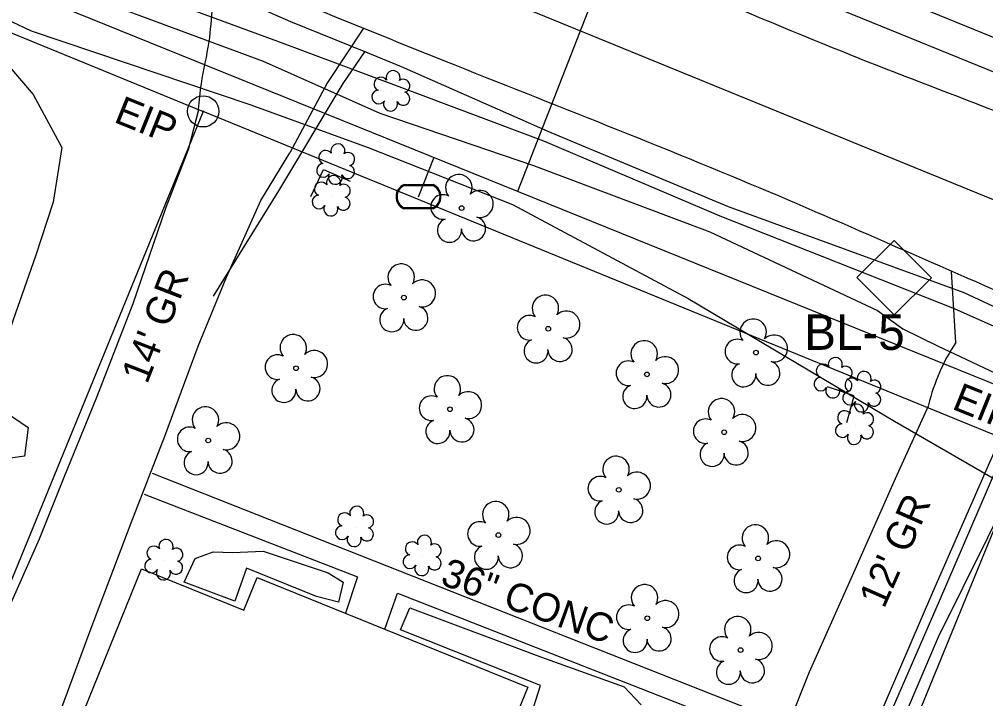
# Model space of a CAD drawing. Extents: x 2089016 to 2094354, y 862840 to 864725.
# Drawn here: x 2090287.5 to 2090423.3, y 864011.3 to 864106.9 of the extents above; entities that cross this region are included whole.
import ezdxf

# ---------------------------------------------------------------- set-up
doc = ezdxf.new("R2010")
doc.units = 0
for name, color, linetype in [('CTL Supplemental Horizontal and Vertical CELL', 7, 'Continuous'), ('CTL Supplemental Horizontal and Vertical Text', 7, 'Continuous'), ('Exist Building', 7, 'Continuous'), ('Exist Horizontal Alignment', 7, 'Continuous'), ('Exist Other Culture Area Outline', 7, 'Continuous'), ('Exist Other Culture Area Outline Text', 7, 'Continuous'), ('Exist Other Culture Fence Line', 7, 'Continuous'), ('Exist Property Iron Pin Text', 7, 'Continuous'), ('Exist Property Line', 7, 'Continuous'), ('Exist Right of Way Line', 7, 'Continuous'), ('Exist Roads EOP', 7, 'Continuous'), ('Exist Roads Soil', 7, 'Continuous'), ('Exist Roads Soil Text', 7, 'Continuous'), ('Exist Structure Minor Pipes RCP 15 Inch', 7, 'Continuous'), ('Exist Utilities Gas UG Line SUE LOS B', 7, 'Continuous'), ('Exist Utilities Other Unknown UG SUE LOS B', 7, 'Continuous'), ('Exist Utilities Sanitary Sewer UG Line', 7, 'Continuous'), ('Exist Utilities Telephone UG Cable SUE LOS B', 7, 'Continuous'), ('Exist Utilities Telephone UG FO SUE LOS B', 7, 'Continuous'), ('Exist Utilities Water UG Line SUE LOS C', 7, 'Continuous'), ('Exist Vegetation Hedge Row', 7, 'Continuous'), ('Exist Vegetation Shrub CELL', 7, 'Continuous'), ('Exist Vegetation Tree CELL', 7, 'Continuous'), ('Exist Vegetation Woods Line', 7, 'Continuous'), ('Pattern 1', 7, 'Continuous'), ('Prop Conc Curb and Gutter', 7, 'Continuous')]:
    doc.layers.add(name, color=color, linetype=linetype)

msp = doc.modelspace()

# ---------------------------------------------------------------- linework, layer by layer
at = {"layer": 'CTL Supplemental Horizontal and Vertical CELL'}
msp.add_line((2090410.41, 864070.53), (2090410.41, 864070.53), dxfattribs=at)
msp.add_lwpolyline([(2090405.19, 864070.55), (2090410.43, 864075.79), (2090415.68, 864070.54), (2090410.44, 864065.3)], close=True, dxfattribs=at)
at = {"layer": 'Exist Building'}
msp.add_lwpolyline([(2090372.07, 863967.67), (2090317.94, 863989.58), (2090315.89, 863984.52), (2090290.57, 863994.77), (2090304.66, 864029.6), (2090319.04, 864023.78), (2090320.91, 864028.39), (2090358.94, 864012.94), (2090354.89, 864002.99), (2090381.95, 863991.99)], close=True, dxfattribs=at)
at = {"layer": 'Exist Horizontal Alignment'}
msp.add_line((2090185.23, 864179.42), (2091053.8, 863823.9), dxfattribs=at)
at = {"layer": 'Exist Other Culture Area Outline'}
msp.add_line((2090394.37, 864008.18), (2090306.2, 864043.02), dxfattribs=at)
for points in [[(2090305.02, 864040.09), (2090335, 864028.47), (2090333.3, 864023.35)], [(2090338.84, 864021.1), (2090340.63, 864026.16), (2090393.25, 864005.56), (2090394.37, 864008.18)]]:
    msp.add_lwpolyline(points, dxfattribs=at)
at = {"layer": 'Exist Other Culture Fence Line'}
for points in [[(2090328.44, 864081.98), (2090330.24, 864085.74), (2090333.98, 864084.14)], [(2090403.78, 864050.2), (2090404.8, 864053.93), (2090401.05, 864055.19)]]:
    msp.add_lwpolyline(points, dxfattribs=at)
at = {"layer": 'Exist Property Line'}
for p, q in [((2090313.31, 864093.94), (2090237.62, 863908.82)), ((2090429.08, 864046.52), (2090353.3, 863861.43))]:
    msp.add_line(p, q, dxfattribs=at)
at = {"layer": 'Exist Right of Way Line'}
for p in [(2090220.85, 864131.8), (2090429.08, 864046.52)]:
    msp.add_line(p, (2090313.31, 864093.94), dxfattribs=at)
at = {"layer": 'Exist Roads EOP'}
for points in [[(2090168.38, 864198.76), (2090189.5, 864189.72), (2090230.53, 864172.75), (2090273.59, 864155.99), (2090314.47, 864138.57), (2090356.17, 864122.11), (2090401.7, 864102.94), (2090442.19, 864087.09), (2090481.45, 864070.2), (2090523.64, 864052.97), (2090568.11, 864034.48), (2090610.4, 864017.13), (2090655.12, 863999.01), (2090697.83, 863981.77), (2090742.36, 863964.54), (2090779.16, 863949.36), (2090823.64, 863930.17), (2090867.73, 863911.82), (2090910.45, 863894.46), (2090950.82, 863877.93), (2090971.61, 863869.44), (2091006.7, 863856.03), (2091045.62, 863839.26), (2091086.07, 863822.83), (2091122.3, 863807.64), (2091162.46, 863791.02), (2091203.94, 863773.83), (2091243.88, 863757.78), (2091278.52, 863743.03), (2091290.86, 863741.47), (2091305.69, 863743.45)], [(2090159.86, 864177.45), (2090180.67, 864168.73), (2090222.86, 864151.65), (2090264.39, 864134.6), (2090306, 864117.79), (2090347.24, 864101.05), (2090392.99, 864082.57), (2090433.2, 864065.09), (2090472.83, 864048.96), (2090514.73, 864032.43), (2090559.97, 864014.05), (2090601.37, 863997.19), (2090646.29, 863978.82), (2090688.95, 863961.27), (2090733.38, 863942.96), (2090770.05, 863927.33), (2090814.52, 863908.72), (2090858.91, 863891), (2090901.15, 863874.17), (2090939.87, 863858.28), (2090962.72, 863848.64), (2090997.54, 863834.72), (2091036.07, 863819.08), (2091075.6, 863802.48), (2091112.88, 863787.77), (2091153.64, 863770.65), (2091194.67, 863753.49), (2091234.07, 863737.23), (2091276.57, 863719.33), (2091296.56, 863710.75), (2091332.88, 863695.67), (2091370.71, 863680.05), (2091411.45, 863662.85), (2091427.01, 863655.9), (2091440.19, 863646.8), (2091448.83, 863640.62), (2091463.67, 863633.85), (2091467.99, 863632.17), (2091469.11, 863631.07), (2091469.97, 863630.04), (2091470.37, 863629.28)]]:
    msp.add_spline(points, degree=3, dxfattribs=at)
at = {"layer": 'Exist Roads Soil'}
msp.add_line((2090419.11, 864061.44), (2090418.51, 864071.42), dxfattribs=at)
for points in [[(2090335.87, 864105.64), (2090330.79, 864097.98), (2090325.5, 864088.09)], [(2090312.66, 864094.16), (2090311.19, 864088.54), (2090308.09, 864080.4), (2090303.44, 864066.88), (2090298.33, 864053.69), (2090293.76, 864042.43), (2090290.26, 864033.79), (2090285.71, 864023.48), (2090281.34, 864011.95), (2090276.69, 864001.42), (2090275.06, 863996.52), (2090274.17, 863993.52), (2090273.7, 863990.25), (2090273.69, 863987.09), (2090275.24, 863981.45), (2090277.21, 863976.5), (2090281.16, 863970.95), (2090285.44, 863966.94), (2090290.41, 863962.81)], [(2090297.47, 863975.16), (2090294.48, 863978.11), (2090291.82, 863981.4), (2090289.67, 863985.07), (2090288.56, 863988.45), (2090288.28, 863991.78), (2090288.59, 863995.95), (2090289.85, 864001.09), (2090292.21, 864006.68), (2090297.46, 864020.87), (2090303.18, 864036.06), (2090307.95, 864048.26), (2090312.6, 864060.9), (2090316.6, 864070.64), (2090321.43, 864081.38), (2090325.5, 864088.09)], [(2090415.25, 864052.58), (2090410.58, 864042.27), (2090404.36, 864028.21), (2090398.49, 864015.07), (2090395.55, 864007.68), (2090392.08, 863998.61), (2090387.66, 863987.85), (2090383.84, 863979.04), (2090380.47, 863973.1), (2090377.64, 863969.18), (2090374.98, 863967.03), (2090372.26, 863965.59)], [(2090370.53, 863948.56), (2090377.45, 863954.36), (2090384.3, 863961.13), (2090388.91, 863966.47), (2090393.66, 863974.59), (2090399.17, 863986.96), (2090403.76, 863998.07), (2090409.49, 864011.48), (2090415.88, 864026.32), (2090423.88, 864044.61), (2090425.44, 864048.01)]]:
    msp.add_lwpolyline(points, dxfattribs=at)
msp.add_ellipse((2090441.36, 864047.17), major_axis=(-19.1, -19.67), ratio=0.962923, start_param=4.906049, end_param=5.258626, dxfattribs=at)
msp.add_spline([(2090312.65, 864094.22), (2090313.08, 864097.81), (2090314.15, 864103.72), (2090314.61, 864108.67)], degree=3, dxfattribs=at)
at = {"layer": 'Exist Structure Minor Pipes RCP 15 Inch'}
msp.add_line((2090345.12, 864136.88), (2090438.81, 864098.43), dxfattribs=at)
at = {"layer": 'Exist Utilities Gas UG Line SUE LOS B'}
for points in [[(2090164.72, 864171.24), (2090176.81, 864165.95), (2090183.84, 864163.19), (2090218.7, 864149.33), (2090239.31, 864140.91), (2090248.79, 864136.94), (2090257.5, 864132.61), (2090296.44, 864119.36), (2090325.61, 864106.59), (2090336.11, 864102.31), (2090341.15, 864100.26), (2090362.17, 864090.96), (2090387.11, 864080.57), (2090420.22, 864068.46), (2090434.6, 864061.74), (2090449.68, 864054.5), (2090471.08, 864044.88), (2090518.16, 864026.15), (2090555.56, 864011.22), (2090578.14, 864002.02), (2090597.24, 863994.69), (2090632.6, 863977.8)], [(2090314.76, 864067.94), (2090323.93, 864082.76), (2090333.01, 864097.88), (2090336.03, 864102.3)]]:
    msp.add_lwpolyline(points, dxfattribs=at)
at = {"layer": 'Exist Utilities Other Unknown UG SUE LOS B'}
msp.add_lwpolyline([(2090160.74, 864160.6), (2090172.36, 864155.31), (2090179.54, 864152.69), (2090214.37, 864137.68), (2090253.35, 864122.24), (2090289.17, 864105.27), (2090319.9, 864094.9), (2090336.51, 864088.84), (2090356.77, 864080.84), (2090381.47, 864067.6), (2090410.48, 864050.36), (2090426.99, 864040.8), (2090437.84, 864034.14), (2090460.17, 864022.03), (2090475.87, 864015.05)], dxfattribs=at)
at = {"layer": 'Exist Utilities Sanitary Sewer UG Line'}
msp.add_lwpolyline([(2091692.13, 864500.83), (2091501.01, 864105.51), (2091469.71, 863953.2), (2091320.59, 863732.95), (2090957.27, 863880.97), (2090681.31, 863994.88), (2090015.26, 864266.1)], dxfattribs=at)
at = {"layer": 'Exist Utilities Telephone UG Cable SUE LOS B'}
msp.add_lwpolyline([(2090163.54, 864166.73), (2090174.81, 864162.5), (2090182.43, 864159.53), (2090218.82, 864144.49), (2090255.88, 864129.12), (2090294.4, 864114.66), (2090323.76, 864103.82), (2090340.8, 864097.42), (2090361.13, 864089.81), (2090385.93, 864079.24), (2090418.88, 864066.2), (2090433.4, 864059.75), (2090448.44, 864052.74), (2090470.62, 864043.8), (2090517.47, 864024.72), (2090548.17, 864012.66)], dxfattribs=at)
at = {"layer": 'Exist Utilities Telephone UG FO SUE LOS B'}
msp.add_lwpolyline([(2090162.35, 864164.53), (2090173.22, 864159.66), (2090181.27, 864156.88), (2090217.36, 864142.1), (2090254.94, 864126.56), (2090292.77, 864111.77), (2090321.74, 864101), (2090338.16, 864093.68), (2090359.72, 864086.31), (2090384.51, 864076.99), (2090408.07, 864065.93), (2090411.66, 864063.35), (2090416.51, 864060.98), (2090431.12, 864054.05), (2090446.07, 864047.9), (2090468.15, 864038.9), (2090516.86, 864022.7), (2090554.46, 864008.23), (2090596.02, 863991.07), (2090632.13, 863975.98)], dxfattribs=at)
at = {"layer": 'Exist Utilities Water UG Line SUE LOS C'}
for p, q in [((2090357.56, 864082.7), (2090377.13, 864133.08)), ((2090343.59, 864081.94), (2090345.78, 864087.48))]:
    msp.add_line(p, q, dxfattribs=at)
msp.add_lwpolyline([(2090161.26, 864162.2), (2090526.87, 864014.14), (2090843.58, 863882.51)], dxfattribs=at)
at = {"layer": 'Exist Vegetation Hedge Row'}
for points in [[(2090428.26, 864049.11), (2090430.47, 864047.93), (2090416.59, 864020.01), (2090401.09, 863983.6), (2090397.94, 863975.61), (2090395.76, 863976.5), (2090401.62, 863989.29), (2090407.2, 864003.01), (2090416.79, 864025.1), (2090424.74, 864043.48), (2090428.26, 864049.11)], [(2090321.76, 864032.08), (2090330.87, 864029.05), (2090332.98, 864027.73), (2090332.33, 864024.92), (2090329.24, 864025.72), (2090319.4, 864029.68), (2090317.78, 864025.03), (2090310.65, 864027.73), (2090312.19, 864031.03), (2090314.73, 864032), (2090317.44, 864031.89), (2090321.76, 864032.08)], [(2090357.62, 864003.42), (2090360.75, 864013.18), (2090341.05, 864021), (2090342.37, 864024.12)], [(2090342.37, 864024.12), (2090360.86, 864017.17), (2090372.49, 864013.02), (2090374.89, 864010.49)]]:
    msp.add_lwpolyline(points, dxfattribs=at)
at = {"layer": 'Exist Vegetation Shrub CELL'}
for p, q in [((2090339.78, 864096.65), (2090339.78, 864096.65)), ((2090332.02, 864086.35), (2090332.02, 864086.35)), ((2090331.4, 864081.9), (2090331.4, 864081.9)), ((2090401.93, 864056.3), (2090401.93, 864056.3)), ((2090405.97, 864054.34), (2090405.97, 864054.34)), ((2090404.95, 864049.75), (2090404.95, 864049.75)), ((2090334.67, 864035.38), (2090334.67, 864035.38)), ((2090344.18, 864031.3), (2090344.18, 864031.3)), ((2090307.87, 864030.71), (2090307.87, 864030.71))]:
    msp.add_line(p, q, dxfattribs=at)
for centre, radius, start, end in [((2090338.3, 864097.78), 0.968, 35.8908, 245.4216), ((2090340.01, 864098.69), 0.99, 334.8391, 200.4717), ((2090341.45, 864097.52), 0.929, 284.4567, 126.0861), ((2090337.98, 864095.95), 0.955, 95.1099, 327.9534), ((2090341.42, 864095.72), 0.937, 204.9913, 73.4601), ((2090339.65, 864094.97), 0.984, 151.2797, 21.387), ((2090332.25, 864088.39), 0.99, 334.8391, 200.4717), ((2090330.54, 864087.48), 0.968, 35.8908, 245.4216), ((2090333.69, 864087.22), 0.929, 284.4567, 126.0861), ((2090330.22, 864085.65), 0.955, 95.1099, 327.9534), ((2090331.89, 864084.67), 0.984, 151.2797, 21.387), ((2090333.66, 864085.42), 0.937, 204.9913, 73.4601), ((2090329.91, 864083.02), 0.968, 35.8908, 245.4216), ((2090331.63, 864083.94), 0.99, 334.8391, 200.4717), ((2090333.07, 864082.77), 0.929, 284.4567, 126.0861), ((2090329.6, 864081.19), 0.955, 95.1099, 327.9534), ((2090333.03, 864080.97), 0.937, 204.9913, 73.4601), ((2090331.27, 864080.21), 0.984, 151.2797, 21.387), ((2090402.16, 864058.34), 0.99, 334.8391, 200.4717), ((2090400.44, 864057.43), 0.968, 35.8908, 245.4216), ((2090403.6, 864057.17), 0.929, 284.4567, 126.0861), ((2090400.13, 864055.6), 0.955, 95.1099, 327.9534), ((2090406.2, 864056.38), 0.99, 334.8391, 200.4717), ((2090403.56, 864055.37), 0.937, 204.9913, 73.4601), ((2090404.49, 864055.46), 0.968, 35.8908, 245.4216), ((2090407.64, 864055.21), 0.929, 284.4567, 126.0861), ((2090401.8, 864054.62), 0.984, 151.2797, 21.387), ((2090404.17, 864053.63), 0.955, 95.1099, 327.9534), ((2090407.61, 864053.41), 0.937, 204.9913, 73.4601), ((2090405.17, 864051.79), 0.99, 334.8391, 200.4717), ((2090405.84, 864052.65), 0.984, 151.2797, 21.387), ((2090403.46, 864050.87), 0.968, 35.8908, 245.4216), ((2090406.62, 864050.62), 0.929, 284.4567, 126.0861), ((2090403.14, 864049.04), 0.955, 95.1099, 327.9534), ((2090404.82, 864048.06), 0.984, 151.2797, 21.387), ((2090406.58, 864048.82), 0.937, 204.9913, 73.4601), ((2090334.9, 864037.42), 0.99, 334.8391, 200.4717), ((2090333.19, 864036.51), 0.968, 35.8908, 245.4216), ((2090336.35, 864036.25), 0.929, 284.4567, 126.0861), ((2090332.87, 864034.68), 0.955, 95.1099, 327.9534), ((2090336.31, 864034.45), 0.937, 204.9913, 73.4601), ((2090308.1, 864032.75), 0.99, 334.8391, 200.4717), ((2090334.55, 864033.7), 0.984, 151.2797, 21.387), ((2090344.41, 864033.34), 0.99, 334.8391, 200.4717), ((2090306.38, 864031.83), 0.968, 35.8908, 245.4216), ((2090309.54, 864031.58), 0.929, 284.4567, 126.0861), ((2090342.7, 864032.43), 0.968, 35.8908, 245.4216), ((2090345.85, 864032.17), 0.929, 284.4567, 126.0861), ((2090306.07, 864030), 0.955, 95.1099, 327.9534), ((2090342.38, 864030.6), 0.955, 95.1099, 327.9534), ((2090345.82, 864030.37), 0.937, 204.9913, 73.4601), ((2090307.74, 864029.02), 0.984, 151.2797, 21.387), ((2090309.5, 864029.78), 0.937, 204.9913, 73.4601), ((2090344.05, 864029.62), 0.984, 151.2797, 21.387)]:
    msp.add_arc(centre, radius, start, end, dxfattribs=at)
at = {"layer": 'Exist Vegetation Tree CELL'}
for p, q in [((2090349.64, 864080.34), (2090349.64, 864080.34)), ((2090341.53, 864067.75), (2090341.53, 864067.75)), ((2090361.81, 864063.36), (2090361.81, 864063.36)), ((2090391, 864060.01), (2090391, 864060.01)), ((2090326.37, 864057.81), (2090326.37, 864057.81)), ((2090375.69, 864056.95), (2090375.69, 864056.95)), ((2090348.01, 864052.04), (2090348.01, 864052.04)), ((2090386.54, 864048.81), (2090386.54, 864048.81)), ((2090314.03, 864047.65), (2090314.03, 864047.65)), ((2090371.73, 864040.71), (2090371.73, 864040.71)), ((2090354.82, 864034.35), (2090354.82, 864034.35)), ((2090391.31, 864031.06), (2090391.31, 864031.06)), ((2090375.73, 864022.64), (2090375.73, 864022.64)), ((2090388.84, 864018.17), (2090388.84, 864018.17))]:
    msp.add_line(p, q, dxfattribs=at)
for centre in [(2090349.64, 864080.34), (2090341.53, 864067.75), (2090361.81, 864063.36), (2090391, 864060.01), (2090326.37, 864057.81), (2090375.69, 864056.95), (2090348.01, 864052.04), (2090386.54, 864048.81), (2090314.03, 864047.65), (2090371.73, 864040.71), (2090354.82, 864034.35), (2090391.31, 864031.06), (2090375.73, 864022.64), (2090388.84, 864018.17)]:
    msp.add_circle(centre, 0.326, dxfattribs=at)
for centre, radius, start, end in [((2090349.25, 864083.21), 1.86, 330.1651, 219.7134), ((2090352.19, 864080.92), 1.9, 257.1011, 134.1999), ((2090347.03, 864080.49), 1.73, 62.6636, 279.3457), ((2090347.93, 864077.22), 1.69, 111.5671, 6.231), ((2090351.31, 864077.44), 1.7, 181.2822, 74.56), ((2090341.15, 864070.62), 1.86, 330.1651, 219.7134), ((2090344.08, 864068.33), 1.9, 257.1011, 134.1999), ((2090338.93, 864067.9), 1.73, 62.6636, 279.3457), ((2090361.42, 864066.23), 1.86, 330.1651, 219.7134), ((2090339.83, 864064.63), 1.69, 111.5671, 6.231), ((2090343.2, 864064.85), 1.7, 181.2822, 74.56), ((2090359.2, 864063.51), 1.73, 62.6636, 279.3457), ((2090364.36, 864063.95), 1.9, 257.1011, 134.1999), ((2090390.61, 864062.88), 1.86, 330.1651, 219.7134), ((2090325.98, 864060.69), 1.86, 330.1651, 219.7134), ((2090363.48, 864060.46), 1.7, 181.2822, 74.56), ((2090393.55, 864060.59), 1.9, 257.1011, 134.1999), ((2090360.1, 864060.24), 1.69, 111.5671, 6.231), ((2090375.3, 864059.83), 1.86, 330.1651, 219.7134), ((2090388.39, 864060.16), 1.73, 62.6636, 279.3457), ((2090323.76, 864057.97), 1.73, 62.6636, 279.3457), ((2090328.92, 864058.4), 1.9, 257.1011, 134.1999), ((2090378.24, 864057.54), 1.9, 257.1011, 134.1999), ((2090373.08, 864057.11), 1.73, 62.6636, 279.3457), ((2090389.29, 864056.88), 1.69, 111.5671, 6.231), ((2090392.67, 864057.11), 1.7, 181.2822, 74.56), ((2090328.04, 864054.92), 1.7, 181.2822, 74.56), ((2090347.63, 864054.91), 1.86, 330.1651, 219.7134), ((2090324.66, 864054.69), 1.69, 111.5671, 6.231), ((2090373.98, 864053.83), 1.69, 111.5671, 6.231), ((2090377.36, 864054.05), 1.7, 181.2822, 74.56), ((2090345.41, 864052.19), 1.73, 62.6636, 279.3457), ((2090350.56, 864052.62), 1.9, 257.1011, 134.1999), ((2090386.16, 864051.68), 1.86, 330.1651, 219.7134), ((2090313.64, 864050.53), 1.86, 330.1651, 219.7134), ((2090389.09, 864049.4), 1.9, 257.1011, 134.1999), ((2090316.57, 864048.24), 1.9, 257.1011, 134.1999), ((2090346.31, 864048.91), 1.69, 111.5671, 6.231), ((2090349.69, 864049.14), 1.7, 181.2822, 74.56), ((2090383.94, 864048.96), 1.73, 62.6636, 279.3457), ((2090311.42, 864047.81), 1.73, 62.6636, 279.3457), ((2090384.84, 864045.69), 1.69, 111.5671, 6.231), ((2090388.22, 864045.91), 1.7, 181.2822, 74.56), ((2090312.32, 864044.53), 1.69, 111.5671, 6.231), ((2090315.7, 864044.75), 1.7, 181.2822, 74.56), ((2090371.35, 864043.58), 1.86, 330.1651, 219.7134), ((2090374.28, 864041.3), 1.9, 257.1011, 134.1999), ((2090369.13, 864040.87), 1.73, 62.6636, 279.3457), ((2090354.44, 864037.22), 1.86, 330.1651, 219.7134), ((2090370.03, 864037.59), 1.69, 111.5671, 6.231), ((2090373.41, 864037.81), 1.7, 181.2822, 74.56), ((2090352.22, 864034.5), 1.73, 62.6636, 279.3457), ((2090357.37, 864034.94), 1.9, 257.1011, 134.1999), ((2090390.93, 864033.93), 1.86, 330.1651, 219.7134), ((2090393.86, 864031.65), 1.9, 257.1011, 134.1999), ((2090353.12, 864031.23), 1.69, 111.5671, 6.231), ((2090356.49, 864031.45), 1.7, 181.2822, 74.56), ((2090388.71, 864031.21), 1.73, 62.6636, 279.3457), ((2090389.61, 864027.94), 1.69, 111.5671, 6.231), ((2090392.98, 864028.16), 1.7, 181.2822, 74.56), ((2090375.35, 864025.52), 1.86, 330.1651, 219.7134), ((2090373.13, 864022.8), 1.73, 62.6636, 279.3457), ((2090378.28, 864023.23), 1.9, 257.1011, 134.1999), ((2090388.45, 864021.04), 1.86, 330.1651, 219.7134), ((2090377.4, 864019.74), 1.7, 181.2822, 74.56), ((2090374.03, 864019.52), 1.69, 111.5671, 6.231), ((2090386.23, 864018.32), 1.73, 62.6636, 279.3457), ((2090391.39, 864018.75), 1.9, 257.1011, 134.1999), ((2090387.13, 864015.05), 1.69, 111.5671, 6.231), ((2090390.51, 864015.27), 1.7, 181.2822, 74.56)]:
    msp.add_arc(centre, radius, start, end, dxfattribs=at)
at = {"layer": 'Exist Vegetation Woods Line'}
msp.add_lwpolyline([(2090265.88, 864109.76), (2090277.02, 864106.04), (2090283.92, 864102.73), (2090289.41, 864096.31), (2090293.45, 864088.86), (2090292.26, 864081.15), (2090289.74, 864073.58), (2090286.62, 864064.64), (2090283.83, 864056.41), (2090284.42, 864052.36), (2090288.72, 864049.47), (2090288.2, 864045.44), (2090281.55, 864044.5), (2090270.19, 864047.55), (2090264.56, 864054), (2090261.19, 864063.55), (2090256.02, 864070.46), (2090252.43, 864075.27)], dxfattribs=at)
at = {"layer": 'Pattern 1'}
msp.add_line((2090343.59, 864081.94), (2090343.59, 864081.94), dxfattribs=at)
for points in [[(2090341.55, 864083.64), (2090345.62, 864083.64)], [(2090341.55, 864083.5), (2090345.62, 864083.5)], [(2090345.62, 864080.38), (2090341.52, 864080.38)], [(2090345.62, 864080.24), (2090341.52, 864080.24)]]:
    msp.add_lwpolyline(points, dxfattribs=at)
for centre, radius, start, end in [((2090342.28, 864081.94), 1.86, 113.178, 245.9794), ((2090342.29, 864081.93), 1.73, 115.3009, 243.7824), ((2090344.88, 864081.94), 1.86, 293.6483, 66.3084), ((2090344.89, 864081.94), 1.73, 295.1272, 64.8728)]:
    msp.add_arc(centre, radius, start, end, dxfattribs=at)
at = {"layer": 'Prop Conc Curb and Gutter'}
for radius in [2.2, 0.0707]:
    msp.add_circle((2090313.31, 864093.94), radius, dxfattribs=at)

# ---------------------------------------------------------------- texts
at = {"layer": 'CTL Supplemental Horizontal and Vertical Text'}
msp.add_text('BL-5', height=5, dxfattribs=at).set_placement((2090397.79, 864060.39))
at = {"layer": 'Exist Other Culture Area Outline Text'}
msp.add_text('36" CONC', height=4, rotation=340.2471, dxfattribs=at).set_placement((2090346.49, 864027.46))
at = {"layer": 'Exist Property Iron Pin Text'}
for p in [(2090300.61, 864092.49), (2090418.4, 864052.14)]:
    msp.add_text('EIP', height=4, rotation=338.0261, dxfattribs=at).set_placement(p)
at = {"layer": 'Exist Roads Soil Text'}
for s, rotation, p in [("14' GR", 68.8113, (2090305.44, 864055.45)), ("12' GR", 66.1374, (2090409, 864023.88))]:
    msp.add_text(s, height=4, rotation=rotation, dxfattribs=at).set_placement(p)

doc.saveas('drawing.dxf')
